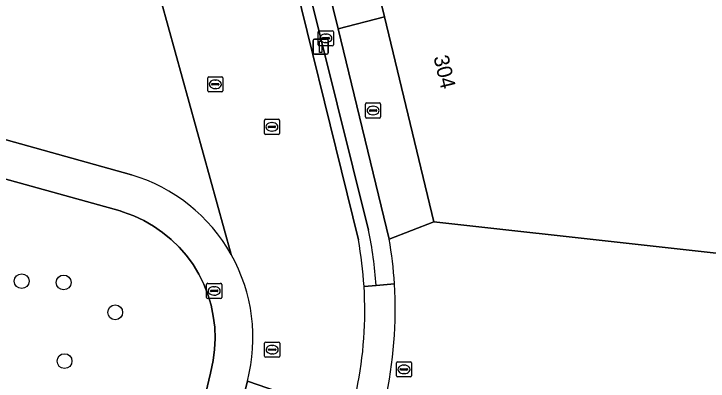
# Model space of a CAD drawing. Extents: x 161385 to 162589, y 388479 to 389756.
# Drawn here: x 162203.29 to 162249.17, y 388784.89 to 388809.13 of the extents above; entities that cross this region are included whole.
import ezdxf

# ---------------------------------------------------------------- set-up
doc = ezdxf.new("R2010")
doc.units = 0
for name, color, linetype in [('IMGEO_Berm_groen', 7, 'Continuous'), ('IMGEO_Boom', 7, 'Continuous'), ('IMGEO_Brandkraan', 7, 'Continuous'), ('IMGEO_Erf', 7, 'Continuous'), ('IMGEO_Groenvoorziening', 7, 'Continuous'), ('IMGEO_Lichtmast', 7, 'Continuous'), ('IMGEO_Loofbos', 7, 'Continuous'), ('IMGEO_Pand', 7, 'Continuous'), ('IMGEO_Pand_nummerreeks', 7, 'Continuous'), ('IMGEO_Rijbaan_lokaal_gesloten', 7, 'Continuous'), ('IMGEO_Rioolput', 7, 'Continuous'), ('IMGEO_Voetpad_open', 7, 'Continuous')]:
    doc.layers.add(name, color=color, linetype=linetype)

msp = doc.modelspace()

# ---------------------------------------------------------------- linework, layer by layer
at = {"layer": 'IMGEO_Berm_groen'}
for points in [[(162221.534, 388815.762), (162220.786, 388815.583), (162226.052, 388794.217)], [(162226.72, 388794.861), (162221.534, 388815.762)], [(162211.048, 388798.507), (162202.77, 388800.823)], [(162202.604, 388798.273), (162210.309, 388796.119), (162210.472, 388796.068), (162211.203, 388795.801), (162211.87, 388795.491), (162212.509, 388795.125), (162213.115, 388794.707), (162213.682, 388794.24), (162214.21, 388793.725), (162214.692, 388793.168), (162215.126, 388792.573), (162215.506, 388791.944), (162215.833, 388791.284), (162216.104, 388790.598), (162216.315, 388789.895), (162216.466, 388789.173), (162216.556, 388788.442), (162216.584, 388787.707), (162216.55, 388786.972), (162216.453, 388786.242), (162216.273, 388785.418), (162206.891, 388745.858), (162201.753, 388725.36)], [(162226.429, 388791.133), (162227.227, 388791.205)], [(162203.693, 388724.874), (162209.992, 388750), (162213.659, 388764.62), (162218.423, 388783.692), (162218.716, 388784.885)]]:
    msp.add_lwpolyline(points, dxfattribs=at)
for centre, radius, start, end in [((162207.858, 388787.74), 11.229, 29.384, 73.498), ((162200.705, 388789.39), 26.585, 3.9145, 11.8759), ((162200.717, 388789.555), 25.76, 3.5121, 10.4268), ((162207.862, 388787.744), 11.225, 345.2438, 29.3753)]:
    msp.add_arc(centre, radius, start, end, dxfattribs=at)
at = {"layer": 'IMGEO_Boom'}
for centre in [(162203.803, 388791.484), (162206.574, 388791.398), (162209.981, 388789.423), (162206.633, 388786.205)]:
    msp.add_circle(centre, 0.489, dxfattribs=at)
at = {"layer": 'IMGEO_Brandkraan'}
for p, q in [((162223.401, 388807.095), (162223.401, 388807.947)), ((162223.476, 388808.021), (162224.328, 388808.021)), ((162224.402, 388807.947), (162224.402, 388807.095)), ((162223.66, 388807.515), (162223.66, 388807.527)), ((162224.098, 388807.478), (162223.7, 388807.478)), ((162223.703, 388807.564), (162224.101, 388807.564)), ((162223.889, 388807.801), (162223.914, 388807.801)), ((162224.144, 388807.527), (162224.144, 388807.515)), ((162224.328, 388807.021), (162223.476, 388807.021)), ((162223.912, 388807.241), (162223.887, 388807.241))]:
    msp.add_line(p, q, dxfattribs=at)
for points in [[(162223.401, 388807.095), (162223.401, 388807.947)], [(162223.476, 388808.021), (162224.328, 388808.021)], [(162224.402, 388807.947), (162224.402, 388807.095)], [(162224.328, 388807.021), (162223.476, 388807.021)]]:
    msp.add_lwpolyline(points, dxfattribs=at)
for centre, radius, start, end in [((162223.478, 388807.945), 0.0765, 91.552, 178.448), ((162223.478, 388807.945), 0.0765, 91.552, 178.448), ((162224.326, 388807.945), 0.0765, 1.552, 88.448), ((162224.326, 388807.945), 0.0765, 1.552, 88.448), ((162223.7, 388807.524), 0.0403, 85.8775, 175.7526), ((162223.697, 388807.514), 0.0366, 178.938, 274.7102), ((162224.101, 388807.521), 0.043, 264.8664, 352.4533), ((162224.105, 388807.526), 0.0386, 1.7309, 96.639), ((162223.478, 388807.097), 0.0765, 181.552, 268.448), ((162223.478, 388807.097), 0.0765, 181.552, 268.448), ((162224.326, 388807.097), 0.0765, 271.552, 358.448), ((162224.326, 388807.097), 0.0765, 271.552, 358.448)]:
    msp.add_arc(centre, radius, start, end, dxfattribs=at)
for centre, major_axis, ratio, start_param, end_param in [((162223.888, 388807.521), (-0.387, 0.002), 0.722429, 4.712389, 7.853982), ((162223.913, 388807.521), (-0.39, 0.002), 0.717154, 1.570796, 4.712389)]:
    msp.add_ellipse(centre, major_axis=major_axis, ratio=ratio, start_param=start_param, end_param=end_param, dxfattribs=at)
at = {"layer": 'IMGEO_Erf'}
for points in [[(162222.783, 388816.053), (162224.711, 388808.14), (162227.776, 388808.939), (162226.729, 388813.284)], [(162273.864, 388809.635), (162271.748, 388790.899), (162231.038, 388795.401), (162228.092, 388794.265)]]:
    msp.add_lwpolyline(points, dxfattribs=at)
for centre, radius, start, end in [((162201.113, 388789.587), 27.382, 3.6185, 9.8372), ((162201.265, 388789.602), 27.228, 347.2353, 3.6068)]:
    msp.add_arc(centre, radius, start, end, dxfattribs=at)
at = {"layer": 'IMGEO_Groenvoorziening'}
msp.add_lwpolyline([(162227.776, 388808.939), (162224.711, 388808.14), (162228.092, 388794.265), (162231.038, 388795.401)], close=True, dxfattribs=at)
at = {"layer": 'IMGEO_Lichtmast'}
for p, q in [((162223.164, 388807.465), (162223.954, 388807.465)), ((162223.954, 388807.465), (162223.164, 388807.465)), ((162223.064, 388806.565), (162223.064, 388807.365)), ((162223.064, 388807.365), (162223.064, 388806.565)), ((162224.054, 388807.365), (162224.054, 388806.565)), ((162224.054, 388806.565), (162224.054, 388807.365)), ((162223.954, 388806.465), (162223.164, 388806.465)), ((162223.164, 388806.465), (162223.954, 388806.465))]:
    msp.add_line(p, q, dxfattribs=at)
msp.add_lwpolyline([(162223.484, 388807.34), (162223.634, 388807.34), (162223.634, 388806.59), (162223.484, 388806.59), (162223.484, 388807.34)], dxfattribs=at)
for centre, start, end in [((162223.164, 388807.365), 90, 180), ((162223.164, 388807.365), 90, 180), ((162223.954, 388807.365), 0, 90), ((162223.954, 388807.365), 360, 90), ((162223.164, 388806.565), 180, 270), ((162223.164, 388806.565), 180, 270), ((162223.954, 388806.565), 270, 0), ((162223.954, 388806.565), 270, 0)]:
    msp.add_arc(centre, 0.1, start, end, dxfattribs=at)
at = {"layer": 'IMGEO_Loofbos'}
msp.add_lwpolyline([(162201.753, 388725.36), (162206.891, 388745.858), (162216.273, 388785.418), (162216.453, 388786.242), (162216.55, 388786.972), (162216.584, 388787.707), (162216.556, 388788.442), (162216.466, 388789.173), (162216.315, 388789.895), (162216.104, 388790.598), (162215.833, 388791.284), (162215.506, 388791.944), (162215.126, 388792.573), (162214.692, 388793.168), (162214.21, 388793.725), (162213.682, 388794.24), (162213.115, 388794.707), (162212.509, 388795.125), (162211.87, 388795.491), (162211.203, 388795.801), (162210.472, 388796.068), (162210.309, 388796.119), (162202.604, 388798.273)], dxfattribs=at)
at = {"layer": 'IMGEO_Pand'}
msp.add_lwpolyline([(162273.864, 388809.635), (162233.763, 388814.128), (162232.868, 388817.788), (162232.528, 388817.705), (162232.274, 388818.939), (162227.004, 388819.135), (162226.862, 388813.333), (162226.729, 388813.284), (162227.776, 388808.939), (162231.038, 388795.401), (162271.748, 388790.899)], close=True, dxfattribs=at)
at = {"layer": 'IMGEO_Rijbaan_lokaal_gesloten'}
for points in [[(162226.052, 388794.217), (162220.786, 388815.583), (162216.475, 388833.075), (162211.929, 388851.522), (162204.281, 388882.203)], [(162080.428, 388807.257), (162097.873, 388814.565), (162098.832, 388814.951), (162101.922, 388816.079), (162107.927, 388817.816), (162114.064, 388819.011), (162120.283, 388819.652), (162125.034, 388819.921), (162130.132, 388819.769), (162135.196, 388819.162), (162138.364, 388818.491), (162139.775, 388818.192), (162140.186, 388818.105), (162195.671, 388802.792), (162202.77, 388800.823), (162211.048, 388798.507)], [(162217.643, 388793.25), (162211.175, 388816.678)], [(162211.175, 388816.678), (162217.643, 388793.25)], [(162215.296, 388741.611), (162217.225, 388749.348), (162217.388, 388750), (162225.506, 388782.552), (162218.716, 388784.885), (162218.423, 388783.692), (162213.659, 388764.62), (162209.992, 388750), (162203.693, 388724.874), (162198.604, 388704.506), (162198.376, 388703.539)], [(162218.716, 388784.885), (162225.506, 388782.552), (162225.943, 388784.303)]]:
    msp.add_lwpolyline(points, dxfattribs=at)
for centre, radius, start, end in [((162207.858, 388787.74), 11.229, 29.384, 73.498), ((162200.717, 388789.555), 25.76, 3.5121, 10.4268), ((162207.862, 388787.744), 11.225, 345.2438, 29.3753), ((162200.611, 388789.538), 25.868, 348.3244, 3.5354)]:
    msp.add_arc(centre, radius, start, end, dxfattribs=at)
at = {"layer": 'IMGEO_Rioolput'}
for p, q in [((162216.096, 388804.055), (162216.096, 388804.907)), ((162216.171, 388804.981), (162217.023, 388804.981)), ((162216.584, 388804.761), (162216.609, 388804.761)), ((162217.097, 388804.907), (162217.097, 388804.055)), ((162216.355, 388804.475), (162216.355, 388804.487)), ((162216.793, 388804.438), (162216.395, 388804.438)), ((162216.398, 388804.524), (162216.796, 388804.524)), ((162216.607, 388804.201), (162216.582, 388804.201)), ((162216.839, 388804.487), (162216.839, 388804.475)), ((162217.023, 388803.981), (162216.171, 388803.981)), ((162226.525, 388802.324), (162226.525, 388803.176)), ((162226.6, 388803.25), (162227.452, 388803.25)), ((162227.013, 388803.03), (162227.038, 388803.03)), ((162227.526, 388803.176), (162227.526, 388802.324)), ((162226.784, 388802.744), (162226.784, 388802.756)), ((162227.222, 388802.707), (162226.824, 388802.707)), ((162226.827, 388802.793), (162227.225, 388802.793)), ((162227.036, 388802.47), (162227.011, 388802.47)), ((162227.268, 388802.756), (162227.268, 388802.744)), ((162219.838, 388801.244), (162219.838, 388802.096)), ((162219.913, 388802.17), (162220.765, 388802.17)), ((162220.326, 388801.95), (162220.351, 388801.95)), ((162220.839, 388802.096), (162220.839, 388801.244)), ((162227.452, 388802.25), (162226.6, 388802.25)), ((162220.097, 388801.664), (162220.097, 388801.676)), ((162220.535, 388801.627), (162220.137, 388801.627)), ((162220.14, 388801.713), (162220.538, 388801.713)), ((162220.581, 388801.676), (162220.581, 388801.664)), ((162220.765, 388801.17), (162219.913, 388801.17)), ((162220.349, 388801.39), (162220.324, 388801.39)), ((162216.096, 388791.34), (162216.948, 388791.34)), ((162216.021, 388790.414), (162216.021, 388791.266)), ((162216.323, 388790.883), (162216.721, 388790.883)), ((162216.509, 388791.12), (162216.534, 388791.12)), ((162217.022, 388791.266), (162217.022, 388790.414)), ((162216.28, 388790.834), (162216.28, 388790.846)), ((162216.718, 388790.797), (162216.32, 388790.797)), ((162216.532, 388790.56), (162216.507, 388790.56)), ((162216.764, 388790.846), (162216.764, 388790.834)), ((162216.948, 388790.34), (162216.096, 388790.34)), ((162219.857, 388786.534), (162219.857, 388787.386)), ((162219.932, 388787.46), (162220.784, 388787.46)), ((162220.345, 388787.24), (162220.37, 388787.24)), ((162220.858, 388787.386), (162220.858, 388786.534)), ((162220.116, 388786.954), (162220.116, 388786.966)), ((162220.554, 388786.917), (162220.156, 388786.917)), ((162220.159, 388787.003), (162220.557, 388787.003)), ((162220.6, 388786.966), (162220.6, 388786.954)), ((162220.784, 388786.46), (162219.932, 388786.46)), ((162220.368, 388786.68), (162220.343, 388786.68)), ((162228.567, 388785.234), (162228.567, 388786.086)), ((162228.642, 388786.16), (162229.494, 388786.16)), ((162229.055, 388785.94), (162229.08, 388785.94)), ((162229.568, 388786.086), (162229.568, 388785.234)), ((162228.826, 388785.654), (162228.826, 388785.666)), ((162229.264, 388785.617), (162228.866, 388785.617)), ((162228.869, 388785.703), (162229.267, 388785.703)), ((162229.078, 388785.38), (162229.053, 388785.38)), ((162229.31, 388785.666), (162229.31, 388785.654)), ((162229.494, 388785.16), (162228.642, 388785.16))]:
    msp.add_line(p, q, dxfattribs=at)
for points in [[(162216.096, 388804.055), (162216.096, 388804.907)], [(162216.171, 388804.981), (162217.023, 388804.981)], [(162217.097, 388804.907), (162217.097, 388804.055)], [(162217.023, 388803.981), (162216.171, 388803.981)], [(162226.525, 388802.324), (162226.525, 388803.176)], [(162226.6, 388803.25), (162227.452, 388803.25)], [(162227.526, 388803.176), (162227.526, 388802.324)], [(162219.838, 388801.244), (162219.838, 388802.096)], [(162219.913, 388802.17), (162220.765, 388802.17)], [(162220.839, 388802.096), (162220.839, 388801.244)], [(162227.452, 388802.25), (162226.6, 388802.25)], [(162220.765, 388801.17), (162219.913, 388801.17)], [(162216.096, 388791.34), (162216.948, 388791.34)], [(162216.021, 388790.414), (162216.021, 388791.266)], [(162217.022, 388791.266), (162217.022, 388790.414)], [(162216.948, 388790.34), (162216.096, 388790.34)], [(162219.857, 388786.534), (162219.857, 388787.386)], [(162219.932, 388787.46), (162220.784, 388787.46)], [(162220.858, 388787.386), (162220.858, 388786.534)], [(162220.784, 388786.46), (162219.932, 388786.46)], [(162228.567, 388785.234), (162228.567, 388786.086)], [(162228.642, 388786.16), (162229.494, 388786.16)], [(162229.568, 388786.086), (162229.568, 388785.234)], [(162229.494, 388785.16), (162228.642, 388785.16)]]:
    msp.add_lwpolyline(points, dxfattribs=at)
for centre, radius, start, end in [((162216.173, 388804.905), 0.0765, 91.552, 178.448), ((162216.173, 388804.905), 0.0765, 91.552, 178.448), ((162217.021, 388804.905), 0.0765, 1.552, 88.448), ((162217.021, 388804.905), 0.0765, 1.552, 88.448), ((162216.395, 388804.484), 0.0403, 85.8775, 175.7526), ((162216.392, 388804.474), 0.0366, 178.938, 274.7102), ((162216.796, 388804.481), 0.043, 264.8664, 352.4533), ((162216.8, 388804.486), 0.0386, 1.7309, 96.639), ((162216.173, 388804.057), 0.0765, 181.552, 268.448), ((162216.173, 388804.057), 0.0765, 181.552, 268.448), ((162217.021, 388804.057), 0.0765, 271.552, 358.448), ((162217.021, 388804.057), 0.0765, 271.552, 358.448), ((162226.602, 388803.174), 0.0765, 91.552, 178.448), ((162226.602, 388803.174), 0.0765, 91.552, 178.448), ((162227.45, 388803.174), 0.0765, 1.552, 88.448), ((162227.45, 388803.174), 0.0765, 1.552, 88.448), ((162226.824, 388802.753), 0.0403, 85.8775, 175.7526), ((162226.821, 388802.743), 0.0366, 178.938, 274.7102), ((162227.225, 388802.75), 0.043, 264.8664, 352.4533), ((162227.229, 388802.755), 0.0386, 1.7309, 96.639), ((162219.915, 388802.094), 0.0765, 91.552, 178.448), ((162219.915, 388802.094), 0.0765, 91.552, 178.448), ((162220.763, 388802.094), 0.0765, 1.552, 88.448), ((162220.763, 388802.094), 0.0765, 1.552, 88.448), ((162226.602, 388802.326), 0.0765, 181.552, 268.448), ((162226.602, 388802.326), 0.0765, 181.552, 268.448), ((162227.45, 388802.326), 0.0765, 271.552, 358.448), ((162227.45, 388802.326), 0.0765, 271.552, 358.448), ((162220.137, 388801.673), 0.0403, 85.8775, 175.7526), ((162220.134, 388801.663), 0.0366, 178.938, 274.7102), ((162220.538, 388801.67), 0.043, 264.8664, 352.4533), ((162220.542, 388801.675), 0.0386, 1.7309, 96.639), ((162219.915, 388801.246), 0.0765, 181.552, 268.448), ((162219.915, 388801.246), 0.0765, 181.552, 268.448), ((162220.763, 388801.246), 0.0765, 271.552, 358.448), ((162220.763, 388801.246), 0.0765, 271.552, 358.448), ((162216.098, 388791.264), 0.0765, 91.552, 178.448), ((162216.098, 388791.264), 0.0765, 91.552, 178.448), ((162216.946, 388791.264), 0.0765, 1.552, 88.448), ((162216.946, 388791.264), 0.0765, 1.552, 88.448), ((162216.32, 388790.843), 0.0403, 85.8775, 175.7526), ((162216.725, 388790.845), 0.0386, 1.7309, 96.639), ((162216.098, 388790.416), 0.0765, 181.552, 268.448), ((162216.098, 388790.416), 0.0765, 181.552, 268.448), ((162216.317, 388790.833), 0.0366, 178.938, 274.7102), ((162216.721, 388790.84), 0.043, 264.8664, 352.4533), ((162216.946, 388790.416), 0.0765, 271.552, 358.448), ((162216.946, 388790.416), 0.0765, 271.552, 358.448), ((162219.934, 388787.384), 0.0765, 91.552, 178.448), ((162219.934, 388787.384), 0.0765, 91.552, 178.448), ((162220.782, 388787.384), 0.0765, 1.552, 88.448), ((162220.782, 388787.384), 0.0765, 1.552, 88.448), ((162220.156, 388786.963), 0.0403, 85.8775, 175.7526), ((162220.153, 388786.953), 0.0366, 178.938, 274.7102), ((162220.557, 388786.96), 0.043, 264.8664, 352.4533), ((162220.561, 388786.965), 0.0386, 1.7309, 96.639), ((162219.934, 388786.536), 0.0765, 181.552, 268.448), ((162219.934, 388786.536), 0.0765, 181.552, 268.448), ((162220.782, 388786.536), 0.0765, 271.552, 358.448), ((162220.782, 388786.536), 0.0765, 271.552, 358.448), ((162228.644, 388786.084), 0.0765, 91.552, 178.448), ((162228.644, 388786.084), 0.0765, 91.552, 178.448), ((162229.492, 388786.084), 0.0765, 1.552, 88.448), ((162229.492, 388786.084), 0.0765, 1.552, 88.448), ((162228.866, 388785.663), 0.0403, 85.8775, 175.7526), ((162228.863, 388785.653), 0.0366, 178.938, 274.7102), ((162229.267, 388785.66), 0.043, 264.8664, 352.4533), ((162229.271, 388785.665), 0.0386, 1.7309, 96.639), ((162228.644, 388785.236), 0.0765, 181.552, 268.448), ((162228.644, 388785.236), 0.0765, 181.552, 268.448), ((162229.492, 388785.236), 0.0765, 271.552, 358.448), ((162229.492, 388785.236), 0.0765, 271.552, 358.448)]:
    msp.add_arc(centre, radius, start, end, dxfattribs=at)
for centre, major_axis, ratio, start_param, end_param in [((162216.583, 388804.481), (-0.387, 0.002), 0.722429, 4.712389, 7.853982), ((162216.608, 388804.481), (-0.39, 0.002), 0.717154, 1.570796, 4.712389), ((162227.012, 388802.75), (-0.387, 0.002), 0.722429, 4.712389, 7.853982), ((162227.037, 388802.75), (-0.39, 0.002), 0.717154, 1.570796, 4.712389), ((162220.325, 388801.67), (-0.387, 0.002), 0.722429, 4.712389, 7.853982), ((162220.35, 388801.67), (-0.39, 0.002), 0.717154, 1.570796, 4.712389), ((162216.508, 388790.84), (-0.387, 0.002), 0.722429, 4.712389, 7.853982), ((162216.533, 388790.84), (-0.39, 0.002), 0.717154, 1.570796, 4.712389), ((162220.344, 388786.96), (-0.387, 0.002), 0.722429, 4.712389, 7.853982), ((162220.369, 388786.96), (-0.39, 0.002), 0.717154, 1.570796, 4.712389), ((162229.054, 388785.66), (-0.387, 0.002), 0.722429, 4.712389, 7.853982), ((162229.079, 388785.66), (-0.39, 0.002), 0.717154, 1.570796, 4.712389)]:
    msp.add_ellipse(centre, major_axis=major_axis, ratio=ratio, start_param=start_param, end_param=end_param, dxfattribs=at)
at = {"layer": 'IMGEO_Voetpad_open'}
for points in [[(162224.711, 388808.14), (162222.783, 388816.053), (162221.534, 388815.762), (162226.72, 388794.861)], [(162228.092, 388794.265), (162224.711, 388808.14)], [(162228.44, 388791.315), (162227.227, 388791.205), (162226.429, 388791.133)], [(162227.227, 388791.205), (162228.44, 388791.315)]]:
    msp.add_lwpolyline(points, dxfattribs=at)
for centre, radius, start, end in [((162200.705, 388789.39), 26.585, 3.9145, 11.8759), ((162201.113, 388789.587), 27.382, 3.6185, 9.8372), ((162200.611, 388789.538), 25.868, 348.3244, 3.5354), ((162201.265, 388789.602), 27.228, 347.2353, 3.6068)]:
    msp.add_arc(centre, radius, start, end, dxfattribs=at)

# ---------------------------------------------------------------- texts
at = {"layer": 'IMGEO_Pand_nummerreeks'}
msp.add_text('304', height=1, rotation=283.5502, dxfattribs=at).set_placement((162231.011, 388806.273))

doc.saveas('drawing.dxf')
